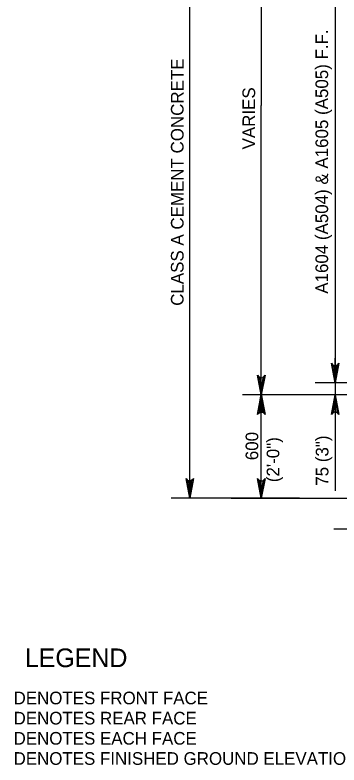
# Model space of a CAD drawing. Extents: x 634540 to 640306, y 296059 to 300275.
# Drawn here: x 638959.4 to 639036.3, y 297537.3 to 297715.1 of the extents above; entities that cross this region are included whole.
import ezdxf

# ---------------------------------------------------------------- set-up
doc = ezdxf.new("R2010")
doc.units = 0
doc.layers.add('3', color=7, linetype='Continuous')
doc.layers.add('4', color=7, linetype='Continuous')

msp = doc.modelspace()

# ---------------------------------------------------------------- linework, layer by layer
at = {"layer": '3'}
for p, q in [((639000.87, 297600.58), (639000.87, 297762.31)), ((639017.87, 297762.31), (639017.87, 297693.66)), ((639035.36, 297751.4), (639035.36, 297627.86)), ((639017.87, 297625.01), (639017.87, 297693.66)), ((639053.03, 297627.86), (639030.66, 297627.86)), ((639035.36, 297627.86), (639035.36, 297602.26)), ((639069.07, 297625.01), (639013.44, 297625.01)), ((639017.87, 297600.58), (639017.87, 297625.01)), ((639043.5, 297625.01), (639030.93, 297625.01)), ((639035.36, 297622.06), (639035.36, 297619.11)), ((639026.95, 297600.58), (638996.44, 297600.58)), ((639081.57, 297593.22), (639035.1, 297593.22))]:
    msp.add_line(p, q, dxfattribs=at)
for points in [[(639035.36, 297627.86), (639034.49, 297632.52), (639034.74, 297632.16), (639035.05, 297631.98), (639035.36, 297631.92), (639035.67, 297631.98), (639035.99, 297632.16), (639036.23, 297632.52), (639035.36, 297627.86), (639035.99, 297632.16), (639035.67, 297631.98), (639035.36, 297627.86), (639035.36, 297631.92), (639035.05, 297631.98), (639035.36, 297627.86), (639034.74, 297632.16)], [(639017.87, 297625.01), (639017, 297629.67), (639017.25, 297629.31), (639017.56, 297629.13), (639017.87, 297629.07), (639018.19, 297629.13), (639018.5, 297629.31), (639018.75, 297629.67), (639017.87, 297625.01), (639018.5, 297629.31), (639018.19, 297629.13), (639017.87, 297625.01), (639017.87, 297629.07), (639017.56, 297629.13), (639017.87, 297625.01), (639017.25, 297629.31)], [(639017.87, 297625.01), (639018.75, 297620.35), (639018.5, 297620.71), (639018.19, 297620.9), (639017.87, 297620.95), (639017.56, 297620.9), (639017.25, 297620.71), (639017, 297620.35), (639017.87, 297625.01), (639017.25, 297620.71), (639017.56, 297620.9), (639017.87, 297625.01), (639017.87, 297620.95), (639018.19, 297620.9), (639017.87, 297625.01), (639018.5, 297620.71)], [(639035.36, 297625.01), (639036.23, 297620.35), (639035.99, 297620.71), (639035.67, 297620.9), (639035.36, 297620.95), (639035.05, 297620.9), (639034.74, 297620.71), (639034.49, 297620.35), (639035.36, 297625.01), (639034.74, 297620.71), (639035.05, 297620.9), (639035.36, 297625.01), (639035.36, 297620.95), (639035.67, 297620.9), (639035.36, 297625.01), (639035.99, 297620.71)], [(639000.87, 297600.58), (639000, 297605.24), (639000.24, 297604.88), (639000.56, 297604.69), (639000.87, 297604.64), (639001.18, 297604.69), (639001.49, 297604.88), (639001.74, 297605.24), (639000.87, 297600.58), (639001.49, 297604.88), (639001.18, 297604.69), (639000.87, 297600.58), (639000.87, 297604.64), (639000.56, 297604.69), (639000.87, 297600.58), (639000.24, 297604.88)], [(639017.87, 297600.58), (639017, 297605.24), (639017.25, 297604.88), (639017.56, 297604.69), (639017.87, 297604.64), (639018.19, 297604.69), (639018.5, 297604.88), (639018.75, 297605.24), (639017.87, 297600.58), (639018.5, 297604.88), (639018.19, 297604.69), (639017.87, 297600.58), (639017.87, 297604.64), (639017.56, 297604.69), (639017.87, 297600.58), (639017.25, 297604.88)]]:
    msp.add_lwpolyline(points, dxfattribs=at)
for points in [[(639034.87, 297630.81), (639035.85, 297630.81), (639035.36, 297627.86)], [(639018.37, 297627.97), (639017.38, 297627.97), (639017.87, 297625.01)], [(639018.37, 297622.32), (639017.38, 297622.32), (639017.87, 297625.28)], [(639034.87, 297622.06), (639035.85, 297622.06), (639035.36, 297625.01)], [(639000.38, 297603.53), (639001.36, 297603.53), (639000.87, 297600.58)], [(639018.37, 297603.53), (639017.38, 297603.53), (639017.87, 297600.58)]]:
    msp.add_lwpolyline(points, close=True, dxfattribs=at)
at = {"layer": '4'}
for p, q in [((639035.36, 297630.81), (639035.36, 297633.76)), ((639010.73, 297600.58), (639069.69, 297600.58))]:
    msp.add_line(p, q, dxfattribs=at)

# ---------------------------------------------------------------- texts
at = {"layer": '3'}
for s, height, p in [('A1604 (A504) & A1605 (A505) F.F.', 3.0001, (639033.72, 297649.01)), ('CLASS A CEMENT CONCRETE', 3.0001, (638999.42, 297646.15)), ('VARIES', 3, (639016.4, 297683.22)), ('600', 3, (639017.14, 297609.55)), ('(2\'-0")', 3, (639022.14, 297604.34)), ('75 (3")', 3, (639033.8, 297603.5))]:
    msp.add_text(s, height=height, rotation=90, dxfattribs=at).set_placement(p)
for s, height, p in [('LEGEND', 4.429, (638961.75, 297560.49)), ('DENOTES FRONT FACE', 3.0001, (638959.08, 297551.68)), ('DENOTES REAR FACE', 3.0001, (638959.08, 297546.9)), ('DENOTES EACH FACE', 3.0001, (638959.08, 297542.12)), ('DENOTES FINISHED GROUND ELEVATION', 3.0001, (638959.08, 297537.34))]:
    msp.add_text(s, height=height, dxfattribs=at).set_placement(p)

doc.saveas('drawing.dxf')
